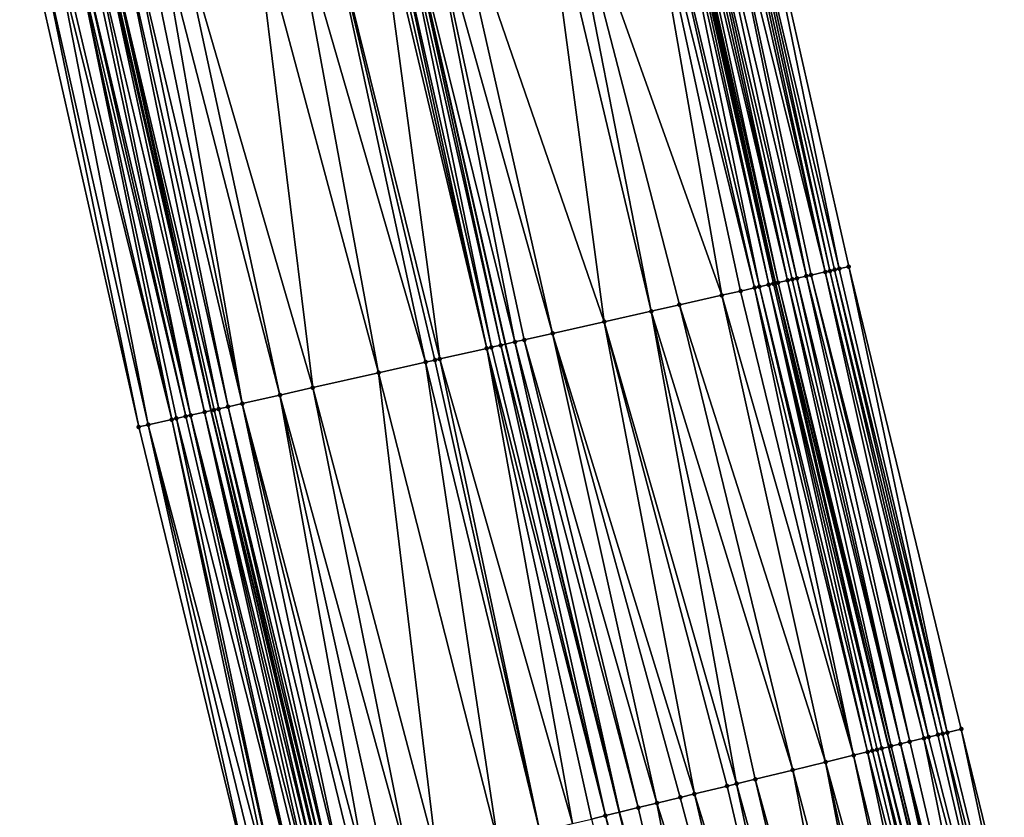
# Model space of a CAD drawing. Header units: feet. Extents: x 2004186 to 2014793, y 836912 to 864902.
# Tile 851 of 974: x 2004334 to 2004375, y 859635 to 859668. Entities that reach past the tile are written whole.
import ezdxf

# ---------------------------------------------------------------- set-up
doc = ezdxf.new("R2010")
doc.units = ezdxf.units.FT
doc.header["$LTSCALE"] = 100
doc.header["$MEASUREMENT"] = 0
for name, color, linetype, lineweight in [('EP_Travel Lane', 5, 'Continuous', 40), ('GPL_Skip Line', 2, 'Continuous', 40), ('Road Shots', 4, 'Continuous', 200), ('Road X-Section', 30, 'Continuous', 13)]:
    doc.layers.add(name, color=color, linetype=linetype, lineweight=lineweight)
doc.layers.add('I-77 SB_MM21-27-Surface-Border', color=7, linetype='Continuous')
doc.layers.add('I-77 SB_MM21-27-Surface-TIN', color=7, linetype='Continuous')

msp = doc.modelspace()

# ---------------------------------------------------------------- linework, layer by layer
at = {"layer": 'EP_Travel Lane'}
for points in [[(2004370.609287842, 859534.8401282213, 444.7023760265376), (2004365.586536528, 859554.198280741, 444.5180011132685), (2004360.538805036, 859573.7439302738, 444.3311443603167), (2004355.833348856, 859593.1816464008, 444.1446827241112), (2004351.127920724, 859612.6192466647, 443.9445826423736), (2004346.422477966, 859632.0569073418, 443.7515947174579), (2004341.677288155, 859651.6960678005, 443.6225728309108), (2004337.259155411, 859671.2012595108, 443.4504343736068), (2004332.840938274, 859690.7068237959, 443.3382586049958), (2004328.422724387, 859710.2123737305, 443.2237694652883), (2004324.004485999, 859729.7180318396, 443.1266894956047), (2004319.777487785, 859749.4203720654, 443.0340819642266), (2004315.594744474, 859768.9780298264, 442.9813244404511), (2004311.411994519, 859788.5357186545, 442.939242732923), (2004307.229234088, 859808.0934564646, 442.913986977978), (2004303.292697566, 859827.8972371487, 442.8676205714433)], [(2004394.028624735, 859540.9054419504, 443.790683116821), (2004389.021615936, 859560.2676880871, 443.6073706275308), (2004384.070726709, 859579.4665807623, 443.4164392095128), (2004379.31729616, 859598.892573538, 443.2255498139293), (2004374.563869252, 859618.3185514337, 443.0329078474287), (2004369.810325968, 859637.7450049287, 442.8962824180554), (2004365.101397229, 859656.9891307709, 442.7436499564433), (2004360.68665407, 859676.4951292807, 442.5776442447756), (2004356.274739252, 859696.0019191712, 442.4348379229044), (2004351.862804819, 859715.5087957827, 442.3059902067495), (2004347.450813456, 859735.015924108, 442.2176463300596), (2004343.332873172, 859754.4461153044, 442.1139658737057), (2004339.193966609, 859774.0130832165, 442.0454453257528), (2004335.055049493, 859793.5801010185, 441.9940504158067), (2004330.916120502, 859813.1471749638, 441.9619321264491)]]:
    msp.add_polyline3d(points, dxfattribs=at)
at = {"layer": 'GPL_Skip Line'}
msp.add_polyline3d([(2004382.848236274, 859538.0100961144, 444.2493343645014), (2004377.827073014, 859557.3686604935, 444.0649682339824), (2004372.82335508, 859576.7315324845, 443.871748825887), (2004368.091136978, 859596.1627890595, 443.6917296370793), (2004363.358942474, 859615.5939487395, 443.5003008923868), (2004358.626712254, 859635.0252550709, 443.3261405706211), (2004353.897575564, 859654.4575542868, 443.1810978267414), (2004349.484975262, 859673.9640739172, 443.0206597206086), (2004345.072343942, 859693.4707306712, 442.8822871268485), (2004340.659691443, 859712.9774810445, 442.7589795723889), (2004336.246989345, 859732.4844506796, 442.670955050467), (2004332.061993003, 859752.0414324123, 442.5726019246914), (2004327.8865465, 859771.6006229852, 442.5116710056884), (2004323.711088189, 859791.1598688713, 442.4697393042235), (2004319.535634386, 859810.7190936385, 442.4205535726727)], dxfattribs=at)
at = {"layer": 'I-77 SB_MM21-27-Surface-Border', "color": 3, "linetype": 'ByBlock', "lineweight": -2}
for points in [[(2004369.101899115, 859534.4494449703, 444.7322139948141), (2004364.467934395, 859553.9083950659, 444.5433729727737), (2004358.636941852, 859573.2810689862, 444.3657827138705), (2004353.51608965, 859592.6176496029, 444.1824932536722), (2004348.395236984, 859611.9542321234, 443.9994279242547), (2004343.468707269, 859631.338128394, 443.8151451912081), (2004338.681330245, 859651.0186753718, 443.6727696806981), (2004334.268678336, 859670.5254231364, 443.549039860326), (2004329.856021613, 859690.032192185, 443.4287412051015), (2004325.443353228, 859709.5390127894, 443.3167337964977), (2004321.225735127, 859729.0900532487, 443.2196111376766), (2004317.392204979, 859748.9113650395, 443.0988366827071), (2004313.607937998, 859768.55409352, 443.0477210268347), (2004310.019273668, 859788.2385305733, 442.9807805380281), (2004306.626188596, 859807.9647857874, 442.9356518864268), (2004302.095008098, 859827.6606911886, 442.9110677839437)], [(2004331.467112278, 859813.264646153, 441.9116234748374), (2004336.620596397, 859793.9138843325, 441.8542101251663), (2004341.578468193, 859774.5214592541, 441.8281914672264), (2004345.949507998, 859755.0040210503, 441.8883311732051), (2004350.293128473, 859735.6571461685, 441.9509017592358), (2004354.90093184, 859716.1941710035, 442.0175414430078), (2004359.508648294, 859696.7315800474, 442.1460058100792), (2004363.726179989, 859677.1809215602, 442.3045980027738), (2004368.13875957, 859657.6744935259, 442.4797731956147), (2004372.813527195, 859638.4740690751, 442.6378784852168), (2004377.5458314, 859619.0424589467, 442.7762663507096), (2004381.889354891, 859599.5167748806, 442.9822726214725), (2004385.455370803, 859579.8027218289, 443.2974816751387), (2004390.605744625, 859560.6770719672, 443.4571800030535), (2004395.4332121, 859541.2686868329, 443.6834630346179)]]:
    msp.add_polyline3d(points, dxfattribs=at)
at = {"layer": 'I-77 SB_MM21-27-Surface-TIN', "color": 128, "linetype": 'ByBlock', "lineweight": -2}
for points in [[(2004362.750728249, 859676.9607078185, 442.3726780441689), (2004362.360538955, 859676.8726603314, 442.4060264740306), (2004367.16330949, 859657.4542724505, 442.5466732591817)], [(2004362.945800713, 859677.0048296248, 442.3717838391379), (2004362.750728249, 859676.9607078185, 442.3726780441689), (2004367.16330949, 859657.4542724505, 442.5466732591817)], [(2004363.140891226, 859677.0488716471, 442.3580510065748), (2004362.945800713, 859677.0048296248, 442.3717838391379), (2004367.3583993, 859657.4983175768, 442.5334398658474)], [(2004362.945800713, 859677.0048296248, 442.3717838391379), (2004367.16330949, 859657.4542724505, 442.5466732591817), (2004367.3583993, 859657.4983175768, 442.5334398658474)], [(2004363.140891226, 859677.0488716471, 442.3580510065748), (2004367.748568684, 859657.5864530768, 442.5142542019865), (2004363.726179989, 859677.1809215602, 442.3045980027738)], [(2004363.140891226, 859677.0488716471, 442.3580510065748), (2004367.553478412, 859657.5424099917, 442.5278160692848), (2004367.748568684, 859657.5864530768, 442.5142542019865)], [(2004363.140891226, 859677.0488716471, 442.3580510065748), (2004367.3583993, 859657.4983175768, 442.5334398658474), (2004367.553478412, 859657.5424099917, 442.5278160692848)], [(2004363.726179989, 859677.1809215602, 442.3045980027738), (2004367.748568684, 859657.5864530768, 442.5142542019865), (2004368.13875957, 859657.6744935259, 442.4797731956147)], [(2004360.799745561, 859676.5206304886, 442.5651839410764), (2004360.68665407, 859676.4951292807, 442.5776442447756), (2004365.101397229, 859656.9891307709, 442.7436499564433)], [(2004360.994840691, 859676.5646520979, 442.5481662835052), (2004360.799745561, 859676.5206304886, 442.5651839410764), (2004365.212331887, 859657.0141726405, 442.7355620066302)], [(2004360.799745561, 859676.5206304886, 442.5651839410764), (2004365.101397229, 859656.9891307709, 442.7436499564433), (2004365.212331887, 859657.0141726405, 442.7355620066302)], [(2004361.189931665, 859676.6086920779, 442.5341048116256), (2004360.994840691, 859676.5646520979, 442.5481662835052), (2004365.602501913, 859657.1023053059, 442.7159201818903)], [(2004360.994840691, 859676.5646520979, 442.5481662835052), (2004365.212331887, 859657.0141726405, 442.7355620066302), (2004365.602501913, 859657.1023053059, 442.7159201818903)], [(2004361.385027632, 859676.6527099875, 442.516491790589), (2004361.189931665, 859676.6086920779, 442.5341048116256), (2004365.602501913, 859657.1023053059, 442.7159201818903)], [(2004361.775245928, 859676.7406292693, 442.4625128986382), (2004361.385027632, 859676.6527099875, 442.516491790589), (2004365.992696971, 859657.1903273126, 442.6784714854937)], [(2004361.385027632, 859676.6527099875, 442.516491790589), (2004365.797596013, 859657.146331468, 442.699635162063), (2004365.992696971, 859657.1903273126, 442.6784714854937)], [(2004361.385027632, 859676.6527099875, 442.516491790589), (2004365.602501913, 859657.1023053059, 442.7159201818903), (2004365.797596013, 859657.146331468, 442.699635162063)], [(2004362.360538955, 859676.8726603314, 442.4060264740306), (2004361.775245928, 859676.7406292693, 442.4625128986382), (2004366.382914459, 859657.2782501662, 442.6250672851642)], [(2004361.775245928, 859676.7406292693, 442.4625128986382), (2004365.992696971, 859657.1903273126, 442.6784714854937), (2004366.382914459, 859657.2782501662, 442.6250672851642)], [(2004362.360538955, 859676.8726603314, 442.4060264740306), (2004366.578018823, 859657.3222309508, 442.6014802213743), (2004367.16330949, 859657.4542724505, 442.5466732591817)], [(2004362.360538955, 859676.8726603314, 442.4060264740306), (2004366.382914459, 859657.2782501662, 442.6250672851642), (2004366.578018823, 859657.3222309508, 442.6014802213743)], [(2004359.434121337, 859676.212294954, 442.6546552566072), (2004356.117725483, 859675.4629490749, 442.7864941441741), (2004362.871307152, 859656.4853968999, 442.8566716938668)], [(2004359.824290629, 859676.30043086, 442.6355350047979), (2004359.434121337, 859676.212294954, 442.6546552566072), (2004364.236888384, 859656.7939224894, 442.7977832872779)], [(2004359.434121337, 859676.212294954, 442.6546552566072), (2004363.651634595, 859656.6617179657, 442.8263568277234), (2004364.236888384, 859656.7939224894, 442.7977832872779)], [(2004359.434121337, 859676.212294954, 442.6546552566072), (2004362.871307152, 859656.4853968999, 442.8566716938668), (2004363.651634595, 859656.6617179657, 442.8263568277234)], [(2004360.409550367, 859676.4326090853, 442.6027296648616), (2004359.824290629, 859676.30043086, 442.6355350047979), (2004364.431975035, 859656.8379815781, 442.7867967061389)], [(2004359.824290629, 859676.30043086, 442.6355350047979), (2004364.236888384, 859656.7939224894, 442.7977832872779), (2004364.431975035, 859656.8379815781, 442.7867967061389)], [(2004360.604644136, 859676.47663671, 442.5866800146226), (2004360.409550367, 859676.4326090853, 442.6027296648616), (2004364.822153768, 859656.9260757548, 442.7609613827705)], [(2004360.409550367, 859676.4326090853, 442.6027296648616), (2004364.431975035, 859656.8379815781, 442.7867967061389), (2004364.822153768, 859656.9260757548, 442.7609613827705)], [(2004360.604644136, 859676.47663671, 442.5866800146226), (2004365.017240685, 859656.9701336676, 442.7497855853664), (2004360.68665407, 859676.4951292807, 442.5776442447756)], [(2004360.604644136, 859676.47663671, 442.5866800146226), (2004364.822153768, 859656.9260757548, 442.7609613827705), (2004365.017240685, 859656.9701336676, 442.7497855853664)], [(2004365.017240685, 859656.9701336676, 442.7497855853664), (2004365.101397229, 859656.9891307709, 442.7436499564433), (2004360.68665407, 859676.4951292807, 442.5776442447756)], [(2004356.117725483, 859675.4629490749, 442.7864941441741), (2004355.337404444, 859675.2865996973, 442.8122530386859), (2004359.945091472, 859655.8241388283, 442.9616509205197)], [(2004356.117725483, 859675.4629490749, 442.7864941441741), (2004361.115572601, 859656.0886647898, 442.9233173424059), (2004362.871307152, 859656.4853968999, 442.8566716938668)], [(2004356.117725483, 859675.4629490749, 442.7864941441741), (2004359.945091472, 859655.8241388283, 442.9616509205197), (2004361.115572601, 859656.0886647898, 442.9233173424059)], [(2004355.337404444, 859675.2865996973, 442.8122530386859), (2004351.435779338, 859674.4049408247, 442.9552106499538), (2004357.994280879, 859655.3833007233, 443.0317351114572)], [(2004355.337404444, 859675.2865996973, 442.8122530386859), (2004357.994280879, 859655.3833007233, 443.0317351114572), (2004359.945091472, 859655.8241388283, 442.9616509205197)], [(2004350.460372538, 859674.1845284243, 442.9913230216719), (2004349.484975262, 859673.9640739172, 443.0206597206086), (2004354.287737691, 859654.5457218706, 443.1670750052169)], [(2004351.435779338, 859674.4049408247, 442.9552106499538), (2004350.460372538, 859674.1845284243, 442.9913230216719), (2004355.848381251, 859654.8984140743, 443.1145027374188)], [(2004350.460372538, 859674.1845284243, 442.9913230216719), (2004354.677897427, 859654.6339000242, 443.1547530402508), (2004355.848381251, 859654.8984140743, 443.1145027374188)], [(2004350.460372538, 859674.1845284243, 442.9913230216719), (2004354.287737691, 859654.5457218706, 443.1670750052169), (2004354.677897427, 859654.6339000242, 443.1547530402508)], [(2004351.435779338, 859674.4049408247, 442.9552106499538), (2004355.848381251, 859654.8984140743, 443.1145027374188), (2004357.994280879, 859655.3833007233, 443.0317351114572)], [(2004348.50957935, 859673.7436133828, 443.0490264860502), (2004346.363677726, 859673.2587355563, 443.1332134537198), (2004351.166445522, 859653.8403597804, 443.2758107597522)], [(2004348.704664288, 859673.7876800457, 443.0392587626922), (2004348.50957935, 859673.7436133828, 443.0490264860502), (2004353.117259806, 859654.2811815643, 443.2031002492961)], [(2004348.50957935, 859673.7436133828, 443.0490264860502), (2004351.166445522, 859653.8403597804, 443.2758107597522), (2004353.117259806, 859654.2811815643, 443.2031002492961)], [(2004348.899744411, 859673.8317679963, 443.0329165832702), (2004348.704664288, 859673.7876800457, 443.0392587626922), (2004353.117259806, 859654.2811815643, 443.2031002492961)], [(2004349.289895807, 859673.9199830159, 443.0265270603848), (2004348.899744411, 859673.8317679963, 443.0329165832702), (2004353.312342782, 859654.3252569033, 443.1947286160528)], [(2004348.899744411, 859673.8317679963, 443.0329165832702), (2004353.117259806, 859654.2811815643, 443.2031002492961), (2004353.312342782, 859654.3252569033, 443.1947286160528)], [(2004349.289895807, 859673.9199830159, 443.0265270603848), (2004353.702494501, 859654.4134704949, 443.1881092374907), (2004349.484975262, 859673.9640739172, 443.0206597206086)], [(2004349.289895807, 859673.9199830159, 443.0265270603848), (2004353.312342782, 859654.3252569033, 443.1947286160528), (2004353.702494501, 859654.4134704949, 443.1881092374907)], [(2004353.702494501, 859654.4134704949, 443.1881092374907), (2004353.897575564, 859654.4575542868, 443.1810978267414), (2004349.484975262, 859673.9640739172, 443.0206597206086)], [(2004354.287737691, 859654.5457218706, 443.1670750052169), (2004349.484975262, 859673.9640739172, 443.0206597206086), (2004353.897575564, 859654.4575542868, 443.1810978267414)], [(2004346.363677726, 859673.2587355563, 443.1332134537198), (2004344.998099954, 859672.9501946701, 443.1896401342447), (2004350.58119882, 859653.70812393, 443.2993433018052)], [(2004346.363677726, 859673.2587355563, 443.1332134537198), (2004350.971360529, 859653.7962933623, 443.2856179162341), (2004351.166445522, 859653.8403597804, 443.2758107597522)], [(2004346.363677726, 859673.2587355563, 443.1332134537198), (2004350.58119882, 859653.70812393, 443.2993433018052), (2004350.971360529, 859653.7962933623, 443.2856179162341)], [(2004344.998099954, 859672.9501946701, 443.1896401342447), (2004343.43744688, 859672.5975445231, 443.2489797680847), (2004348.630374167, 859653.267347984, 443.3794299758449)], [(2004344.998099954, 859672.9501946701, 443.1896401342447), (2004348.630374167, 859653.267347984, 443.3794299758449), (2004350.58119882, 859653.70812393, 443.2993433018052)], [(2004343.43744688, 859672.5975445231, 443.2489797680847), (2004340.316147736, 859671.892213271, 443.362677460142), (2004345.899234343, 859652.6501967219, 443.4811016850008)], [(2004343.43744688, 859672.5975445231, 443.2489797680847), (2004345.899234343, 859652.6501967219, 443.4811016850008), (2004348.630374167, 859653.267347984, 443.3794299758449)], [(2004339.535822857, 859671.715880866, 443.3911675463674), (2004338.950579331, 859671.5836309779, 443.4124410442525), (2004342.973001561, 859651.9890142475, 443.5982457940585)], [(2004340.316147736, 859671.892213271, 443.362677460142), (2004339.535822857, 859671.715880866, 443.3911675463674), (2004344.53366222, 859652.3416308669, 443.533510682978)], [(2004339.535822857, 859671.715880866, 443.3911675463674), (2004342.973001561, 859651.9890142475, 443.5982457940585), (2004344.53366222, 859652.3416308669, 443.533510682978)], [(2004340.316147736, 859671.892213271, 443.362677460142), (2004344.53366222, 859652.3416308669, 443.533510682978), (2004345.899234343, 859652.6501967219, 443.4811016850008)], [(2004337.389951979, 859671.2308671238, 443.4534832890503), (2004337.259155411, 859671.2012595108, 443.4504343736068), (2004341.677288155, 859651.6960678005, 443.6225728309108)], [(2004337.97518925, 859671.3631446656, 443.4366597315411), (2004337.389951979, 859671.2308671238, 443.4534832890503), (2004341.997610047, 859651.7685342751, 443.6234848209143)], [(2004337.389951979, 859671.2308671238, 443.4534832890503), (2004341.677288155, 859651.6960678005, 443.6225728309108), (2004341.802536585, 859651.7244168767, 443.6250883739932)], [(2004337.389951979, 859671.2308671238, 443.4534832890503), (2004341.802536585, 859651.7244168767, 443.6250883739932), (2004341.997610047, 859651.7685342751, 443.6234848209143)], [(2004338.365339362, 859671.451365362, 443.4311837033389), (2004337.97518925, 859671.3631446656, 443.4366597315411), (2004342.387773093, 859651.8566977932, 443.6088077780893)], [(2004337.97518925, 859671.3631446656, 443.4366597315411), (2004341.997610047, 859651.7685342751, 443.6234848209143), (2004342.387773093, 859651.8566977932, 443.6088077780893)], [(2004338.950579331, 859671.5836309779, 443.4124410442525), (2004338.365339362, 859671.451365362, 443.4311837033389), (2004342.973001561, 859651.9890142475, 443.5982457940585)], [(2004338.365339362, 859671.451365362, 443.4311837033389), (2004342.387773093, 859651.8566977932, 443.6088077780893), (2004342.973001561, 859651.9890142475, 443.5982457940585)], [(2004336.024384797, 859670.9222794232, 443.502376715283), (2004335.439160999, 859670.789942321, 443.5096159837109), (2004340.046879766, 859651.3273411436, 443.636439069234)], [(2004336.219462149, 859670.9663796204, 443.4980052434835), (2004336.024384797, 859670.9222794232, 443.502376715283), (2004340.632097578, 859651.4597047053, 443.6334575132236)], [(2004336.024384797, 859670.9222794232, 443.502376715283), (2004340.241956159, 859651.3714455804, 443.632749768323), (2004340.632097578, 859651.4597047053, 443.6334575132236)], [(2004336.024384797, 859670.9222794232, 443.502376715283), (2004340.046879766, 859651.3273411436, 443.636439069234), (2004340.241956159, 859651.3714455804, 443.632749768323)], [(2004336.609626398, 859671.0545378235, 443.4824729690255), (2004336.219462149, 859670.9663796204, 443.4980052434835), (2004340.827171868, 859651.5038184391, 443.6312642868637)], [(2004336.219462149, 859670.9663796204, 443.4980052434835), (2004340.632097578, 859651.4597047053, 443.6334575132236), (2004340.827171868, 859651.5038184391, 443.6312642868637)], [(2004336.804710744, 859671.0986071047, 443.4731265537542), (2004336.609626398, 859671.0545378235, 443.4824729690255), (2004340.827171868, 859651.5038184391, 443.6312642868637)], [(2004337.194887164, 859671.1867115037, 443.4489362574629), (2004336.804710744, 859671.0986071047, 443.4731265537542), (2004341.412405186, 859651.6361134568, 443.617252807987)], [(2004336.804710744, 859671.0986071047, 443.4731265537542), (2004340.827171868, 859651.5038184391, 443.6312642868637), (2004341.412405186, 859651.6361134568, 443.617252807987)], [(2004337.194887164, 859671.1867115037, 443.4489362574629), (2004341.677288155, 859651.6960678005, 443.6225728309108), (2004337.259155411, 859671.2012595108, 443.4504343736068)], [(2004337.194887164, 859671.1867115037, 443.4489362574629), (2004341.412405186, 859651.6361134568, 443.617252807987), (2004341.677288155, 859651.6960678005, 443.6225728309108)], [(2004334.658837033, 859670.613605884, 443.5374572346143), (2004334.268678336, 859670.5254231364, 443.549039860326), (2004338.681330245, 859651.0186753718, 443.6727696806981)], [(2004335.244081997, 859670.7458494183, 443.5151612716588), (2004334.658837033, 859670.613605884, 443.5374572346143), (2004339.07148464, 859651.1068771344, 443.6642468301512)], [(2004334.658837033, 859670.613605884, 443.5374572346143), (2004338.681330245, 859651.0186753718, 443.6727696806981), (2004339.07148464, 859651.1068771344, 443.6642468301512)], [(2004335.439160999, 859670.789942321, 443.5096159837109), (2004335.244081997, 859670.7458494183, 443.5151612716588), (2004340.046879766, 859651.3273411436, 443.636439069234)], [(2004335.244081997, 859670.7458494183, 443.5151612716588), (2004339.07148464, 859651.1068771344, 443.6642468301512), (2004340.046879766, 859651.3273411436, 443.636439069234)], [(2004366.578018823, 859657.3222309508, 442.6014802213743), (2004366.382914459, 859657.2782501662, 442.6250672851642), (2004371.258727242, 859638.0964474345, 442.752230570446)], [(2004367.16330949, 859657.4542724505, 442.5466732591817), (2004366.578018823, 859657.3222309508, 442.6014802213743), (2004371.453083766, 859638.1436233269, 442.7347793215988)], [(2004366.578018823, 859657.3222309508, 442.6014802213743), (2004371.258727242, 859638.0964474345, 442.752230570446), (2004371.453083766, 859638.1436233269, 442.7347793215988)], [(2004367.3583993, 859657.4983175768, 442.5334398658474), (2004367.16330949, 859657.4542724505, 442.5466732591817), (2004371.841781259, 859638.2380389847, 442.7073979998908)], [(2004367.16330949, 859657.4542724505, 442.5466732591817), (2004371.453083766, 859638.1436233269, 442.7347793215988), (2004371.841781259, 859638.2380389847, 442.7073979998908)], [(2004367.553478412, 859657.5424099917, 442.5278160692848), (2004367.3583993, 859657.4983175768, 442.5334398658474), (2004372.036119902, 859638.2852882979, 442.6985921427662)], [(2004367.3583993, 859657.4983175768, 442.5334398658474), (2004371.841781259, 859638.2380389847, 442.7073979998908), (2004372.036119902, 859638.2852882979, 442.6985921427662)], [(2004367.748568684, 859657.5864530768, 442.5142542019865), (2004367.553478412, 859657.5424099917, 442.5278160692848), (2004372.230466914, 859638.3325032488, 442.6857401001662)], [(2004367.553478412, 859657.5424099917, 442.5278160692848), (2004372.036119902, 859638.2852882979, 442.6985921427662), (2004372.230466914, 859638.3325032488, 442.6857401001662)], [(2004367.748568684, 859657.5864530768, 442.5142542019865), (2004372.230466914, 859638.3325032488, 442.6857401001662), (2004368.13875957, 859657.6744935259, 442.4797731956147)], [(2004372.813527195, 859638.4740690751, 442.6378784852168), (2004368.13875957, 859657.6744935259, 442.4797731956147), (2004372.230466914, 859638.3325032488, 442.6857401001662)], [(2004364.822153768, 859656.9260757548, 442.7609613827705), (2004364.431975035, 859656.8379815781, 442.7867967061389), (2004369.120781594, 859637.5776106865, 442.9557418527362)], [(2004365.017240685, 859656.9701336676, 442.7497855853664), (2004364.822153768, 859656.9260757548, 442.7609613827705), (2004369.509472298, 859637.6720542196, 442.9316428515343)], [(2004364.822153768, 859656.9260757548, 442.7609613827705), (2004369.315122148, 859637.6248521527, 442.9460119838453), (2004369.509472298, 859637.6720542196, 442.9316428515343)], [(2004364.822153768, 859656.9260757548, 442.7609613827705), (2004369.120781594, 859637.5776106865, 442.9557418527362), (2004369.315122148, 859637.6248521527, 442.9460119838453)], [(2004365.017240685, 859656.9701336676, 442.7497855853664), (2004369.509472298, 859637.6720542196, 442.9316428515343), (2004365.101397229, 859656.9891307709, 442.7436499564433)], [(2004365.212331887, 859657.0141726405, 442.7355620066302), (2004365.101397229, 859656.9891307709, 442.7436499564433), (2004369.810325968, 859637.7450049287, 442.8962824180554)], [(2004369.509472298, 859637.6720542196, 442.9316428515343), (2004369.810325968, 859637.7450049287, 442.8962824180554), (2004365.101397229, 859656.9891307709, 442.7436499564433)], [(2004365.602501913, 859657.1023053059, 442.7159201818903), (2004365.212331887, 859657.0141726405, 442.7355620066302), (2004369.898207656, 859637.7663143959, 442.8859533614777)], [(2004365.212331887, 859657.0141726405, 442.7355620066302), (2004369.810325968, 859637.7450049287, 442.8962824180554), (2004369.898207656, 859637.7663143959, 442.8859533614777)], [(2004365.797596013, 859657.146331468, 442.699635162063), (2004365.602501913, 859657.1023053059, 442.7159201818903), (2004370.28691599, 859637.860685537, 442.8533301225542)], [(2004365.602501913, 859657.1023053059, 442.7159201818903), (2004369.898207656, 859637.7663143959, 442.8859533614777), (2004370.28691599, 859637.860685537, 442.8533301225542)], [(2004365.992696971, 859657.1903273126, 442.6784714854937), (2004365.797596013, 859657.146331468, 442.699635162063), (2004370.28691599, 859637.860685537, 442.8533301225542)], [(2004366.382914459, 859657.2782501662, 442.6250672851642), (2004365.992696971, 859657.1903273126, 442.6784714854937), (2004370.675637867, 859637.955001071, 442.8141590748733)], [(2004365.992696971, 859657.1903273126, 442.6784714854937), (2004370.28691599, 859637.860685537, 442.8533301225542), (2004370.675637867, 859637.955001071, 442.8141590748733)], [(2004366.382914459, 859657.2782501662, 442.6250672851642), (2004370.675637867, 859637.955001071, 442.8141590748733), (2004371.258727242, 859638.0964474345, 442.752230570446)], [(2004363.651634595, 859656.6617179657, 442.8263568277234), (2004362.871307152, 859656.4853968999, 442.8566716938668), (2004368.343435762, 859637.3885775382, 442.9867384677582)], [(2004364.236888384, 859656.7939224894, 442.7977832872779), (2004363.651634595, 859656.6617179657, 442.8263568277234), (2004368.343435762, 859637.3885775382, 442.9867384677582)], [(2004364.431975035, 859656.8379815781, 442.7867967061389), (2004364.236888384, 859656.7939224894, 442.7977832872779), (2004368.926450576, 859637.5303300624, 442.9608607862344)], [(2004364.236888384, 859656.7939224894, 442.7977832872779), (2004368.343435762, 859637.3885775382, 442.9867384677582), (2004368.926450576, 859637.5303300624, 442.9608607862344)], [(2004364.431975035, 859656.8379815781, 442.7867967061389), (2004368.926450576, 859637.5303300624, 442.9608607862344), (2004369.120781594, 859637.5776106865, 442.9557418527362)], [(2004361.115572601, 859656.0886647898, 442.9233173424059), (2004359.945091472, 859655.8241388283, 442.9616509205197), (2004365.817109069, 859636.7740257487, 443.0646270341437)], [(2004362.871307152, 859656.4853968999, 442.8566716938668), (2004361.115572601, 859656.0886647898, 442.9233173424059), (2004367.177448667, 859637.1048978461, 443.0179293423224)], [(2004361.115572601, 859656.0886647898, 442.9233173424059), (2004365.817109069, 859636.7740257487, 443.0646270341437), (2004367.177448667, 859637.1048978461, 443.0179293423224)], [(2004362.871307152, 859656.4853968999, 442.8566716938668), (2004367.177448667, 859637.1048978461, 443.0179293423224), (2004368.343435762, 859637.3885775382, 442.9867384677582)], [(2004359.945091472, 859655.8241388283, 442.9616509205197), (2004357.994280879, 859655.3833007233, 443.0317351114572), (2004363.485095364, 859636.2068286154, 443.1461140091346)], [(2004359.945091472, 859655.8241388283, 442.9616509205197), (2004364.262439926, 859636.3958669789, 443.1157314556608), (2004365.817109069, 859636.7740257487, 443.0646270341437)], [(2004359.945091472, 859655.8241388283, 442.9616509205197), (2004363.485095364, 859636.2068286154, 443.1461140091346), (2004364.262439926, 859636.3958669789, 443.1157314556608)], [(2004357.994280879, 859655.3833007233, 443.0317351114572), (2004355.848381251, 859654.8984140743, 443.1145027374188), (2004361.736072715, 859635.7814815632, 443.2132107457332)], [(2004357.994280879, 859655.3833007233, 443.0317351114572), (2004363.096424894, 859636.1123019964, 443.1604295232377), (2004363.485095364, 859636.2068286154, 443.1461140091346)], [(2004357.994280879, 859655.3833007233, 443.0317351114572), (2004361.736072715, 859635.7814815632, 443.2132107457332), (2004363.096424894, 859636.1123019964, 443.1604295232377)], [(2004355.848381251, 859654.8984140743, 443.1145027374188), (2004354.677897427, 859654.6339000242, 443.1547530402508), (2004360.181384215, 859635.4034022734, 443.2736740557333)], [(2004355.848381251, 859654.8984140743, 443.1145027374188), (2004361.153066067, 859635.6396955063, 443.2351399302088), (2004361.736072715, 859635.7814815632, 443.2132107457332)], [(2004355.848381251, 859654.8984140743, 443.1145027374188), (2004360.181384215, 859635.4034022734, 443.2736740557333), (2004361.153066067, 859635.6396955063, 443.2351399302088)], [(2004353.702494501, 859654.4134704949, 443.1881092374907), (2004358.626712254, 859635.0252550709, 443.3261405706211), (2004353.897575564, 859654.4575542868, 443.1810978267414)], [(2004354.287737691, 859654.5457218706, 443.1670750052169), (2004353.897575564, 859654.4575542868, 443.1810978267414), (2004358.626712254, 859635.0252550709, 443.3261405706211)], [(2004354.677897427, 859654.6339000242, 443.1547530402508), (2004354.287737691, 859654.5457218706, 443.1670750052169), (2004359.404044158, 859635.2143454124, 443.3018785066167)], [(2004354.287737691, 859654.5457218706, 443.1670750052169), (2004358.626712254, 859635.0252550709, 443.3261405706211), (2004359.404044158, 859635.2143454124, 443.3018785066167)], [(2004354.677897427, 859654.6339000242, 443.1547530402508), (2004359.404044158, 859635.2143454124, 443.3018785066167), (2004360.181384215, 859635.4034022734, 443.2736740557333)], [(2004353.117259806, 859654.2811815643, 443.2031002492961), (2004351.166445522, 859653.8403597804, 443.2758107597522), (2004356.683358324, 859634.552628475, 443.39848347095)], [(2004353.312342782, 859654.3252569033, 443.1947286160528), (2004353.117259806, 859654.2811815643, 443.2031002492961), (2004358.043713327, 859634.8834373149, 443.3443371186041)], [(2004353.117259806, 859654.2811815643, 443.2031002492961), (2004357.46070114, 859634.7416740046, 443.3689447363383), (2004358.043713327, 859634.8834373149, 443.3443371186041)], [(2004353.117259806, 859654.2811815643, 443.2031002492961), (2004356.683358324, 859634.552628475, 443.39848347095), (2004357.46070114, 859634.7416740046, 443.3689447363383)], [(2004353.702494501, 859654.4134704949, 443.1881092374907), (2004353.312342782, 859654.3252569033, 443.1947286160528), (2004358.043713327, 859634.8834373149, 443.3443371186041)], [(2004353.702494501, 859654.4134704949, 443.1881092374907), (2004358.043713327, 859634.8834373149, 443.3443371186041), (2004358.626712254, 859635.0252550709, 443.3261405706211)], [(2004350.58119882, 859653.70812393, 443.2993433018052), (2004348.630374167, 859653.267347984, 443.3794299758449), (2004353.573978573, 859633.7964811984, 443.5207410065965)], [(2004350.971360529, 859653.7962933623, 443.2856179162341), (2004350.58119882, 859653.70812393, 443.2993433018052), (2004355.323008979, 859634.2217963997, 443.4498938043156)], [(2004350.58119882, 859653.70812393, 443.2993433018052), (2004353.573978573, 859633.7964811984, 443.5207410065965), (2004355.323008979, 859634.2217963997, 443.4498938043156)], [(2004351.166445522, 859653.8403597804, 443.2758107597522), (2004350.971360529, 859653.7962933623, 443.2856179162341), (2004355.323008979, 859634.2217963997, 443.4498938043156)], [(2004351.166445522, 859653.8403597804, 443.2758107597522), (2004355.323008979, 859634.2217963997, 443.4498938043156), (2004356.683358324, 859634.552628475, 443.39848347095)], [(2004348.630374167, 859653.267347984, 443.3794299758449), (2004345.899234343, 859652.6501967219, 443.4811016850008), (2004351.047615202, 859633.1820800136, 443.6163634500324)], [(2004348.630374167, 859653.267347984, 443.3794299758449), (2004351.047615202, 859633.1820800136, 443.6163634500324), (2004353.573978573, 859633.7964811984, 443.5207410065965)], [(2004345.899234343, 859652.6501967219, 443.4811016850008), (2004344.53366222, 859652.3416308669, 443.533510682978), (2004349.88161304, 859632.8984621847, 443.6548388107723)], [(2004345.899234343, 859652.6501967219, 443.4811016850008), (2004349.88161304, 859632.8984621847, 443.6548388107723), (2004351.047615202, 859633.1820800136, 443.6163634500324)], [(2004344.53366222, 859652.3416308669, 443.533510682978), (2004342.973001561, 859651.9890142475, 443.5982457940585), (2004348.132605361, 859632.4730536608, 443.7146971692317)], [(2004344.53366222, 859652.3416308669, 443.533510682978), (2004348.909937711, 859632.662142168, 443.6902191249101), (2004349.88161304, 859632.8984621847, 443.6548388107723)], [(2004344.53366222, 859652.3416308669, 443.533510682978), (2004348.132605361, 859632.4730536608, 443.7146971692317), (2004348.909937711, 859632.662142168, 443.6902191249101)], [(2004341.412405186, 859651.6361134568, 443.617252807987), (2004340.827171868, 859651.5038184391, 443.6312642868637), (2004345.800640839, 859631.905654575, 443.772403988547)], [(2004341.412405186, 859651.6361134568, 443.617252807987), (2004346.189311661, 859632.0001797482, 443.7579182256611), (2004341.677288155, 859651.6960678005, 443.6225728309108)], [(2004341.412405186, 859651.6361134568, 443.617252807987), (2004345.994973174, 859631.9529297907, 443.7666481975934), (2004346.189311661, 859632.0001797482, 443.7579182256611)], [(2004341.412405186, 859651.6361134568, 443.617252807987), (2004345.800640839, 859631.905654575, 443.772403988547), (2004345.994973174, 859631.9529297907, 443.7666481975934)], [(2004341.802536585, 859651.7244168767, 443.6250883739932), (2004341.677288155, 859651.6960678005, 443.6225728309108), (2004346.422477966, 859632.0569073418, 443.7515947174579)], [(2004346.38364482, 859632.0474515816, 443.7517641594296), (2004346.422477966, 859632.0569073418, 443.7515947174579), (2004341.677288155, 859651.6960678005, 443.6225728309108)], [(2004346.38364482, 859632.0474515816, 443.7517641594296), (2004341.677288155, 859651.6960678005, 443.6225728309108), (2004346.189311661, 859632.0001797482, 443.7579182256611)], [(2004341.997610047, 859651.7685342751, 443.6234848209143), (2004341.802536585, 859651.7244168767, 443.6250883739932), (2004346.577967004, 859632.0947684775, 443.7509162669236)], [(2004341.802536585, 859651.7244168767, 443.6250883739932), (2004346.422477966, 859632.0569073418, 443.7515947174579), (2004346.577967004, 859632.0947684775, 443.7509162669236)], [(2004342.387773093, 859651.8566977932, 443.6088077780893), (2004341.997610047, 859651.7685342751, 443.6234848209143), (2004346.772297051, 859632.1420530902, 443.7462669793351)], [(2004341.997610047, 859651.7685342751, 443.6234848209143), (2004346.577967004, 859632.0947684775, 443.7509162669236), (2004346.772297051, 859632.1420530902, 443.7462669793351)], [(2004342.973001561, 859651.9890142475, 443.5982457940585), (2004342.387773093, 859651.8566977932, 443.6088077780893), (2004347.160965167, 859632.2365893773, 443.7330898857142)], [(2004342.387773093, 859651.8566977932, 443.6088077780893), (2004346.772297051, 859632.1420530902, 443.7462669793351), (2004347.160965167, 859632.2365893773, 443.7330898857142)], [(2004342.973001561, 859651.9890142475, 443.5982457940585), (2004347.743944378, 859632.3784880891, 443.7244259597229), (2004348.132605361, 859632.4730536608, 443.7146971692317)], [(2004342.973001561, 859651.9890142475, 443.5982457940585), (2004347.160965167, 859632.2365893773, 443.7330898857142), (2004347.743944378, 859632.3784880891, 443.7244259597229)], [(2004340.046879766, 859651.3273411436, 443.636439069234), (2004339.07148464, 859651.1068771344, 443.6642468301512), (2004344.246026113, 859631.5272723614, 443.7971976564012)], [(2004340.241956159, 859651.3714455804, 443.632749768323), (2004340.046879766, 859651.3273411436, 443.636439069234), (2004344.440359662, 859631.574542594, 443.7908550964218)], [(2004340.046879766, 859651.3273411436, 443.636439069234), (2004344.246026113, 859631.5272723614, 443.7971976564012), (2004344.440359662, 859631.574542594, 443.7908550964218)], [(2004340.632097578, 859651.4597047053, 443.6334575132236), (2004340.241956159, 859651.3714455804, 443.632749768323), (2004345.217667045, 859631.7637336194, 443.7784486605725)], [(2004340.241956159, 859651.3714455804, 443.632749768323), (2004344.440359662, 859631.574542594, 443.7908550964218), (2004345.217667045, 859631.7637336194, 443.7784486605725)], [(2004340.827171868, 859651.5038184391, 443.6312642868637), (2004340.632097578, 859651.4597047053, 443.6334575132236), (2004345.217667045, 859631.7637336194, 443.7784486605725)], [(2004340.827171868, 859651.5038184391, 443.6312642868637), (2004345.60631289, 859631.8583613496, 443.7760391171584), (2004345.800640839, 859631.905654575, 443.772403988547)], [(2004340.827171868, 859651.5038184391, 443.6312642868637), (2004345.217667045, 859631.7637336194, 443.7784486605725), (2004345.60631289, 859631.8583613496, 443.7760391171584)], [(2004339.07148464, 859651.1068771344, 443.6642468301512), (2004338.681330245, 859651.0186753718, 443.6727696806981), (2004343.468707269, 859631.338128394, 443.8151451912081)], [(2004339.07148464, 859651.1068771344, 443.6642468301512), (2004343.857360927, 859631.4327240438, 443.8089581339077), (2004344.246026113, 859631.5272723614, 443.7971976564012)], [(2004339.07148464, 859651.1068771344, 443.6642468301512), (2004343.468707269, 859631.338128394, 443.8151451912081), (2004343.857360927, 859631.4327240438, 443.8089581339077)], [(2004371.453083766, 859638.1436233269, 442.7347793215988), (2004371.258727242, 859638.0964474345, 442.752230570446), (2004376.379695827, 859618.7593889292, 442.8792471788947)], [(2004371.841781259, 859638.2380389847, 442.7073979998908), (2004371.453083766, 859638.1436233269, 442.7347793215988), (2004376.379695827, 859618.7593889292, 442.8792471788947)], [(2004372.036119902, 859638.2852882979, 442.6985921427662), (2004371.841781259, 859638.2380389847, 442.7073979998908), (2004376.379695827, 859618.7593889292, 442.8792471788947)], [(2004372.230466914, 859638.3325032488, 442.6857401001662), (2004372.036119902, 859638.2852882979, 442.6985921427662), (2004376.962756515, 859618.9009530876, 442.8311891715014)], [(2004372.036119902, 859638.2852882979, 442.6985921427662), (2004376.379695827, 859618.7593889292, 442.8792471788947), (2004376.962756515, 859618.9009530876, 442.8311891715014)], [(2004372.813527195, 859638.4740690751, 442.6378784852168), (2004372.230466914, 859638.3325032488, 442.6857401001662), (2004376.962756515, 859618.9009530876, 442.8311891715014)], [(2004372.813527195, 859638.4740690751, 442.6378784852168), (2004376.962756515, 859618.9009530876, 442.8311891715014), (2004377.5458314, 859619.0424589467, 442.7762663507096)], [(2004369.509472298, 859637.6720542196, 442.9316428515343), (2004374.436157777, 859618.2875183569, 443.0406128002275), (2004369.810325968, 859637.7450049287, 442.8962824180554)], [(2004369.898207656, 859637.7663143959, 442.8859533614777), (2004369.810325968, 859637.7450049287, 442.8962824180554), (2004374.563869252, 859618.3185514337, 443.0329078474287)], [(2004374.436157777, 859618.2875183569, 443.0406128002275), (2004374.563869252, 859618.3185514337, 443.0329078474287), (2004369.810325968, 859637.7450049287, 442.8962824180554)], [(2004370.28691599, 859637.860685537, 442.8533301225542), (2004369.898207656, 859637.7663143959, 442.8859533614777), (2004374.630502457, 859618.3347428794, 443.0288878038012)], [(2004369.898207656, 859637.7663143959, 442.8859533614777), (2004374.563869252, 859618.3185514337, 443.0329078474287), (2004374.630502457, 859618.3347428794, 443.0288878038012)], [(2004370.675637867, 859637.955001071, 442.8141590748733), (2004370.28691599, 859637.860685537, 442.8533301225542), (2004375.213537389, 859618.4764127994, 442.9932833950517)], [(2004370.28691599, 859637.860685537, 442.8533301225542), (2004375.019185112, 859618.4292194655, 443.0086808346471), (2004375.213537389, 859618.4764127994, 442.9932833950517)], [(2004370.28691599, 859637.860685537, 442.8533301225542), (2004374.630502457, 859618.3347428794, 443.0288878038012), (2004375.019185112, 859618.4292194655, 443.0086808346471)], [(2004371.258727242, 859638.0964474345, 442.752230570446), (2004370.675637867, 859637.955001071, 442.8141590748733), (2004375.213537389, 859618.4764127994, 442.9932833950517)], [(2004371.258727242, 859638.0964474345, 442.752230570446), (2004375.213537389, 859618.4764127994, 442.9932833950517), (2004376.379695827, 859618.7593889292, 442.8792471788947)], [(2004368.343435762, 859637.3885775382, 442.9867384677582), (2004367.177448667, 859637.1048978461, 443.0179293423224), (2004372.492723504, 859617.8152216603, 443.1518017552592)], [(2004368.926450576, 859637.5303300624, 442.9608607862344), (2004368.343435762, 859637.3885775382, 442.9867384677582), (2004373.075740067, 859617.9569670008, 443.1250781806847)], [(2004368.343435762, 859637.3885775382, 442.9867384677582), (2004372.492723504, 859617.8152216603, 443.1518017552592), (2004373.075740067, 859617.9569670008, 443.1250781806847)], [(2004369.120781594, 859637.5776106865, 442.9557418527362), (2004368.926450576, 859637.5303300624, 442.9608607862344), (2004373.853111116, 859618.1458966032, 443.0818888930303)], [(2004368.926450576, 859637.5303300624, 442.9608607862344), (2004373.075740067, 859617.9569670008, 443.1250781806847), (2004373.853111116, 859618.1458966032, 443.0818888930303)], [(2004369.315122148, 859637.6248521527, 442.9460119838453), (2004369.120781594, 859637.5776106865, 442.9557418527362), (2004373.853111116, 859618.1458966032, 443.0818888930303)], [(2004369.509472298, 859637.6720542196, 442.9316428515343), (2004369.315122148, 859637.6248521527, 442.9460119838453), (2004374.241806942, 859618.240319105, 443.0553134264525)], [(2004369.315122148, 859637.6248521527, 442.9460119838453), (2004373.853111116, 859618.1458966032, 443.0818888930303), (2004374.241806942, 859618.240319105, 443.0553134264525)], [(2004369.509472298, 859637.6720542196, 442.9316428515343), (2004374.241806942, 859618.240319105, 443.0553134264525), (2004374.436157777, 859618.2875183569, 443.0406128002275)], [(2004367.177448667, 859637.1048978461, 443.0179293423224), (2004365.817109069, 859636.7740257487, 443.0646270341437), (2004370.938031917, 859617.4371550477, 443.2137578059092)], [(2004367.177448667, 859637.1048978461, 443.0179293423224), (2004371.521046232, 859617.5789096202, 443.1881213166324), (2004372.492723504, 859617.8152216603, 443.1518017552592)], [(2004367.177448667, 859637.1048978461, 443.0179293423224), (2004370.938031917, 859617.4371550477, 443.2137578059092), (2004371.521046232, 859617.5789096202, 443.1881213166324)], [(2004365.817109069, 859636.7740257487, 443.0646270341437), (2004364.262439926, 859636.3958669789, 443.1157314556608), (2004369.577686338, 859617.1063075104, 443.2633474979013)], [(2004365.817109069, 859636.7740257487, 443.0646270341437), (2004369.577686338, 859617.1063075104, 443.2633474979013), (2004370.938031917, 859617.4371550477, 443.2137578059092)], [(2004363.096424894, 859636.1123019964, 443.1604295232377), (2004361.736072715, 859635.7814815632, 443.2132107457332), (2004367.634334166, 859616.6336736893, 443.334839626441)], [(2004363.485095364, 859636.2068286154, 443.1461140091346), (2004363.096424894, 859636.1123019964, 443.1604295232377), (2004367.634334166, 859616.6336736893, 443.334839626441)], [(2004364.262439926, 859636.3958669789, 443.1157314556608), (2004363.485095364, 859636.2068286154, 443.1461140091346), (2004368.800346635, 859616.9172491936, 443.29138051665)], [(2004363.485095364, 859636.2068286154, 443.1461140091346), (2004367.634334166, 859616.6336736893, 443.334839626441), (2004368.800346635, 859616.9172491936, 443.29138051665)], [(2004364.262439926, 859636.3958669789, 443.1157314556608), (2004368.800346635, 859616.9172491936, 443.29138051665), (2004369.577686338, 859617.1063075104, 443.2633474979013)], [(2004361.736072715, 859635.7814815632, 443.2132107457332), (2004361.153066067, 859635.6396955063, 443.2351399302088), (2004366.273986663, 859616.302834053, 443.3853596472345)], [(2004361.736072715, 859635.7814815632, 443.2132107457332), (2004366.273986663, 859616.302834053, 443.3853596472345), (2004367.634334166, 859616.6336736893, 443.334839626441)], [(2004360.181384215, 859635.4034022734, 443.2736740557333), (2004359.404044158, 859635.2143454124, 443.3018785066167), (2004363.941942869, 859615.7357604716, 443.4813950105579)], [(2004361.153066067, 859635.6396955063, 443.2351399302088), (2004360.181384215, 859635.4034022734, 443.2736740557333), (2004366.273986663, 859616.302834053, 443.3853596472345)], [(2004360.181384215, 859635.4034022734, 443.2736740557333), (2004363.941942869, 859615.7357604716, 443.4813950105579), (2004366.273986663, 859616.302834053, 443.3853596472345)], [(2004358.043713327, 859634.8834373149, 443.3443371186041), (2004357.46070114, 859634.7416740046, 443.3689447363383), (2004362.581618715, 859615.404824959, 443.5206254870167)], [(2004358.043713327, 859634.8834373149, 443.3443371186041), (2004363.358942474, 859615.5939487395, 443.5003008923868), (2004358.626712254, 859635.0252550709, 443.3261405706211)], [(2004358.043713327, 859634.8834373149, 443.3443371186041), (2004362.581618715, 859615.404824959, 443.5206254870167), (2004363.358942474, 859615.5939487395, 443.5003008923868)], [(2004359.404044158, 859635.2143454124, 443.3018785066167), (2004358.626712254, 859635.0252550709, 443.3261405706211), (2004363.941942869, 859615.7357604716, 443.4813950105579)], [(2004363.941942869, 859615.7357604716, 443.4813950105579), (2004358.626712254, 859635.0252550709, 443.3261405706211), (2004363.358942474, 859615.5939487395, 443.5003008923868)]]:
    msp.add_3dface(points, dxfattribs=at)
at = {"layer": 'Road Shots', "lineweight": 100}
for p in [(2004366.578018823, 859657.3222309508, 442.6014802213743), (2004367.16330949, 859657.4542724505, 442.5466732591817), (2004367.3583993, 859657.4983175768, 442.5334398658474), (2004367.553478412, 859657.5424099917, 442.5278160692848), (2004367.748568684, 859657.5864530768, 442.5142542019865), (2004368.13875957, 859657.6744935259, 442.4797731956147), (2004364.822153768, 859656.9260757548, 442.7609613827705), (2004365.017240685, 859656.9701336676, 442.7497855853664), (2004365.212331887, 859657.0141726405, 442.7355620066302), (2004365.602501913, 859657.1023053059, 442.7159201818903), (2004365.797596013, 859657.146331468, 442.699635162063), (2004365.992696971, 859657.1903273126, 442.6784714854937), (2004366.382914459, 859657.2782501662, 442.6250672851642), (2004363.651634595, 859656.6617179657, 442.8263568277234), (2004364.236888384, 859656.7939224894, 442.7977832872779), (2004364.431975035, 859656.8379815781, 442.7867967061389), (2004361.115572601, 859656.0886647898, 442.9233173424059), (2004362.871307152, 859656.4853968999, 442.8566716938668), (2004359.945091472, 859655.8241388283, 442.9616509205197), (2004357.994280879, 859655.3833007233, 443.0317351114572), (2004355.848381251, 859654.8984140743, 443.1145027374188), (2004354.287737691, 859654.5457218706, 443.1670750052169), (2004354.677897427, 859654.6339000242, 443.1547530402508), (2004353.117259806, 859654.2811815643, 443.2031002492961), (2004353.312342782, 859654.3252569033, 443.1947286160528), (2004353.702494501, 859654.4134704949, 443.1881092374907), (2004350.58119882, 859653.70812393, 443.2993433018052), (2004350.971360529, 859653.7962933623, 443.2856179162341), (2004351.166445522, 859653.8403597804, 443.2758107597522), (2004348.630374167, 859653.267347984, 443.3794299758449), (2004345.899234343, 859652.6501967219, 443.4811016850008), (2004344.53366222, 859652.3416308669, 443.533510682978), (2004341.412405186, 859651.6361134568, 443.617252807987), (2004341.802536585, 859651.7244168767, 443.6250883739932), (2004341.997610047, 859651.7685342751, 443.6234848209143), (2004342.387773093, 859651.8566977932, 443.6088077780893), (2004342.973001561, 859651.9890142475, 443.5982457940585), (2004340.046879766, 859651.3273411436, 443.636439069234), (2004340.241956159, 859651.3714455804, 443.632749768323), (2004340.632097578, 859651.4597047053, 443.6334575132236), (2004340.827171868, 859651.5038184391, 443.6312642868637), (2004338.681330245, 859651.0186753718, 443.6727696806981), (2004339.07148464, 859651.1068771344, 443.6642468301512), (2004371.453083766, 859638.1436233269, 442.7347793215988), (2004371.841781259, 859638.2380389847, 442.7073979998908), (2004372.036119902, 859638.2852882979, 442.6985921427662), (2004372.230466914, 859638.3325032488, 442.6857401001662), (2004372.813527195, 859638.4740690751, 442.6378784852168), (2004369.898207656, 859637.7663143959, 442.8859533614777), (2004370.28691599, 859637.860685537, 442.8533301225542), (2004370.675637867, 859637.955001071, 442.8141590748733), (2004371.258727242, 859638.0964474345, 442.752230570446), (2004368.343435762, 859637.3885775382, 442.9867384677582), (2004368.926450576, 859637.5303300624, 442.9608607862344), (2004369.120781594, 859637.5776106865, 442.9557418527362), (2004369.315122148, 859637.6248521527, 442.9460119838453), (2004369.509472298, 859637.6720542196, 442.9316428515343), (2004367.177448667, 859637.1048978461, 443.0179293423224), (2004365.817109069, 859636.7740257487, 443.0646270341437), (2004363.096424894, 859636.1123019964, 443.1604295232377), (2004363.485095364, 859636.2068286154, 443.1461140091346), (2004364.262439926, 859636.3958669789, 443.1157314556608), (2004361.736072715, 859635.7814815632, 443.2132107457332), (2004360.181384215, 859635.4034022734, 443.2736740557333), (2004361.153066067, 859635.6396955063, 443.2351399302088), (2004358.043713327, 859634.8834373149, 443.3443371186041), (2004359.404044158, 859635.2143454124, 443.3018785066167)]:
    msp.add_point(p, dxfattribs=at)
at = {"layer": 'Road X-Section', "extrusion": (0.2206323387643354, -0.9753362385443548, 0.006371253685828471), "elevation": -396224.0333261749, "flags": 128}
msp.add_lwpolyline([(2144614.493463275, 2968.17684644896), (2144614.893463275, 2968.168323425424), (2144615.893463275, 2968.14051510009), (2144616.093463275, 2968.136825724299), (2144616.493463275, 2968.137533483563), (2144616.693463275, 2968.135340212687), (2144617.293463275, 2968.121328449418), (2144617.693463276, 2968.129164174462), (2144617.893463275, 2968.127560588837), (2144618.293463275, 2968.112883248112), (2144618.893463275, 2968.102321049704), (2144620.493463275, 2968.037584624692), (2144621.893463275, 2967.985174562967), (2144624.693463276, 2967.883500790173), (2144626.693463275, 2967.80341249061), (2144627.093463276, 2967.789686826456), (2144627.293463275, 2967.779879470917), (2144629.293463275, 2967.707167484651), (2144629.493463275, 2967.698795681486), (2144629.893463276, 2967.692176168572), (2144630.493463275, 2967.671141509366), (2144630.893463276, 2967.6588192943), (2144632.093463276, 2967.618568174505), (2144634.293463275, 2967.535798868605), (2144636.293463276, 2967.465713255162), (2144637.493463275, 2967.427378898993), (2144639.293463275, 2967.360731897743), (2144640.093463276, 2967.330416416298), (2144640.693463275, 2967.301842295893), (2144640.893463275, 2967.290855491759), (2144641.293463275, 2967.265019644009), (2144641.493463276, 2967.253843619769), (2144641.693463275, 2967.239619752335), (2144642.093463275, 2967.219977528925), (2144642.293463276, 2967.20369217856), (2144642.493463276, 2967.182528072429), (2144642.893463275, 2967.129122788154), (2144643.093463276, 2967.105535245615), (2144643.693463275, 2967.050727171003), (2144643.893463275, 2967.037493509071), (2144644.093463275, 2967.031869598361), (2144644.293463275, 2967.018307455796), (2144644.693463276, 2966.983825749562)], dxfattribs=at)
at = {"layer": 'Road X-Section', "extrusion": (0.2366114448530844, -0.9715650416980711, 0.008740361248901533), "elevation": -360933.2736563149, "flags": 128}
msp.add_lwpolyline([(2150830.815469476, 3598.639803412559), (2150831.215469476, 3598.633616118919), (2150831.615469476, 3598.621855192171), (2150831.815469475, 3598.615512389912), (2150832.615469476, 3598.603105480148), (2150833.015469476, 3598.60069584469), (2150833.215469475, 3598.597060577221), (2150833.415469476, 3598.591304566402), (2150833.615469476, 3598.582574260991), (2150833.815469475, 3598.57641995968), (2150834.015469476, 3598.575572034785), (2150834.215469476, 3598.570922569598), (2150834.615469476, 3598.557744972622), (2150835.215469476, 3598.549080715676), (2150835.615469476, 3598.539351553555), (2150836.415469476, 3598.514872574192), (2150837.415469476, 3598.479490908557), (2150838.615469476, 3598.441014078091), (2150841.215469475, 3598.345387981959), (2150843.015469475, 3598.274538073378), (2150844.415469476, 3598.223125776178), (2150845.215469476, 3598.193585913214), (2150845.815469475, 3598.168977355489), (2150847.215469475, 3598.126517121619), (2150848.015469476, 3598.09831159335), (2150849.015469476, 3598.059775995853), (2150849.615469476, 3598.037845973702), (2150851.015469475, 3597.985062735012), (2150851.415469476, 3597.970746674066), (2150852.215469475, 3597.940362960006), (2150853.815469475, 3597.889256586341), (2150855.215469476, 3597.842557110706), (2150856.415469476, 3597.811365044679), (2150857.015469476, 3597.785486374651), (2150857.215469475, 3597.780367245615), (2150857.415469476, 3597.770637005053), (2150857.615469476, 3597.756267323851), (2150858.015469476, 3597.710576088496), (2150858.415469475, 3597.67795160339), (2150858.815469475, 3597.638779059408), (2150859.415469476, 3597.576848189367), (2150859.615469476, 3597.559396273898), (2150860.015469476, 3597.532013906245), (2150860.215469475, 3597.523207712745), (2150860.415469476, 3597.510355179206), (2150861.015469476, 3597.462491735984)], dxfattribs=at)

doc.saveas('drawing.dxf')
